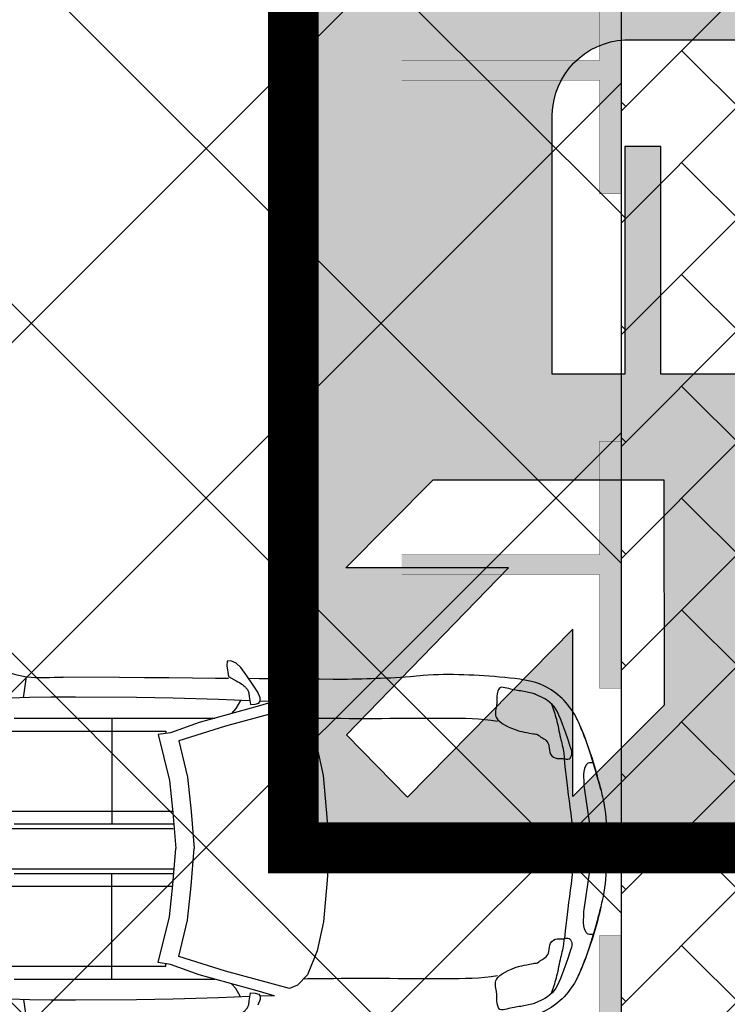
# Model space of a CAD drawing. Header units: millimetres. Extents: x 747415 to 1601423, y -236173 to 551995.
# Tile 378 of 549: x 1084468 to 1088044, y 223714 to 228694. Entities that reach past the tile are written whole.
import ezdxf

# ---------------------------------------------------------------- set-up
doc = ezdxf.new("R2010")
doc.units = ezdxf.units.MM
doc.header["$LTSCALE"] = 100
doc.header["$MEASUREMENT"] = 0
doc.linetypes.add('DASHED2', pattern=[9.524999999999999, 6.35, -3.175])
doc.layers.get('0').update_dxf_attribs({"linetype": 'CONTINUOUS', "lineweight": 0})
for name, color, linetype in [('T--A9041_VERHARDING_Parkeren', 9, 'CONTINUOUS'), ('T--L9041_VERHARDING_Wegen', 7, 'CONTINUOUS'), ('T--L9082_INRICHTING_SPECIFIEK_Auto', 8, 'CONTINUOUS')]:
    doc.layers.add(name, color=color, linetype=linetype)
for name, color, linetype, lineweight in [('T--A9041_VERHARDING_Wegen', 21, 'CONTINUOUS', 0), ('T--A9042_BEPLANTING', 90, 'CONTINUOUS', 0), ('T--L9067_BEHEERVOORZIENING_Belijning', 7, 'DASHED2', 0)]:
    doc.layers.add(name, color=color, linetype=linetype, lineweight=lineweight)
doc.layers.add('T--A9072_BELIJNING', color=7, linetype='CONTINUOUS', lineweight=0, true_color=0xffffff)
doc.layers.add('T--L9065_BEVEILIGING_Verzamelplaats', color=7, linetype='CONTINUOUS', true_color=0x00824a)

# ---------------------------------------------------------------- blocks, each defined once
blk = doc.blocks.new('auto110')
for p, q in [((1923.556507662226, 1980.352172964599), (1946.728754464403, 2002.661122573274)), ((1946.728754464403, 2002.661122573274), (1973.333919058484, 2013.8155973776)), ((1973.333919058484, 2013.8155973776), (1992.215001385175, 2012.099526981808)), ((1992.215001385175, 2012.099526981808), (1993.93146028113, 1988.074506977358)), ((1892.660195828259, 1937.450326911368), (1923.556507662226, 1980.352172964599)), ((1993.93146028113, 1988.074506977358), (1986.207378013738, 1934.876221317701)), ((1439.161745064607, 1919.573985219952), (1524.961805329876, 1920.7034918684)), ((1524.961805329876, 1920.7034918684), (1623.011394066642, 1921.71614337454)), ((1623.011394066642, 1921.71614337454), (1724.613450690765, 1922.552864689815)), ((1724.613450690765, 1922.552864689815), (1829.725289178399, 1923.289080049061)), ((1829.725289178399, 1923.289080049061), (1882.875769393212, 1923.640146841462)), ((1836.875178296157, 1855.936828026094), (1863.480342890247, 1896.264568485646)), ((1863.480342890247, 1896.264568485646), (1892.660195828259, 1937.450326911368)), ((1986.207378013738, 1934.876221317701), (1947.002864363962, 1912.217242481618)), ((1984.768875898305, 1924.329574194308), (2050.85878952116, 1924.789515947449)), ((2050.85878952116, 1924.789515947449), (2167.070690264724, 1925.718498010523)), ((2167.070690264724, 1925.718498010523), (2287.172850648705, 1926.876497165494)), ((2287.172850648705, 1926.876497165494), (2410.911817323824, 1928.304913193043)), ((2410.911817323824, 1928.304913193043), (2536.639845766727, 1929.88122194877)), ((2536.639845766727, 1929.88122194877), (2820.515163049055, 1931.441918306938)), ((2820.515163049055, 1931.441918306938), (2822.224772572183, 1931.461009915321)), ((3021.997576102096, 1826.874549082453), (3006.103989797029, 1933.360444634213)), ((421.3047143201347, 1838.795555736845), (440.798438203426, 1846.722349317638)), ((433.2306761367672, 1844.308182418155), (440.798438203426, 1846.722349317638)), ((1825.71817823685, 1826.7635796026), (1836.875178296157, 1855.936828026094)), ((340.2064879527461, 1782.100607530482), (349.7915941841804, 1793.441290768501)), ((349.7915941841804, 1793.441290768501), (360.7080118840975, 1803.735454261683)), ((360.7080118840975, 1803.735454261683), (373.2707842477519, 1813.267588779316)), ((373.2707842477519, 1813.267588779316), (387.5510502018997, 1822.200260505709)), ((387.5510502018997, 1822.200260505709), (403.5589726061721, 1830.665554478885)), ((403.5589726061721, 1830.665554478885), (421.3047143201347, 1838.795555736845)), ((1753.403186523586, 1807.859992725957), (1824.933962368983, 1810.340631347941)), ((1754.378710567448, 1807.893823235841), (1840.321298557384, 1783.151563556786)), ((1824.859948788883, 1810.460876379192), (1825.71817823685, 1826.7635796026)), ((1831.725784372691, 1799.30640157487), (1824.859948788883, 1810.460876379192)), ((1850.606866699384, 1794.158173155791), (1831.725784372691, 1799.30640157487)), ((1874.637342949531, 1793.300137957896), (1850.606866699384, 1794.158173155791)), ((1880.91905898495, 1834.135884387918), (1874.637342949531, 1793.300137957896)), ((1877.539295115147, 1812.164948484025), (2036.162936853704, 1817.665908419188)), ((1924.347153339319, 1813.788213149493), (1948.445213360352, 1771.849223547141)), ((2036.162936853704, 1817.665908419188), (2265.650452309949, 1824.253231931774)), ((2265.650452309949, 1824.253231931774), (2451.012309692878, 1828.084544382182)), ((2451.012309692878, 1828.084544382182), (2759.549630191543, 1829.622426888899)), ((2759.549630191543, 1829.622426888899), (2884.099901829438, 1829.329460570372)), ((2884.099901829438, 1829.329460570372), (2991.964245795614, 1827.66822654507)), ((2991.964245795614, 1827.66822654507), (3090.756692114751, 1825.057482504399)), ((315.6788454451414, 1738.649720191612), (323.5261328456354, 1755.01979415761)), ((323.5261328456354, 1755.01979415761), (331.5766739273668, 1769.398432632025)), ((331.5766739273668, 1769.398432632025), (340.2064879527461, 1782.100607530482)), ((1586.672562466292, 1701.735837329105), (1636.365622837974, 1753.783459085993)), ((1636.365622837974, 1753.783459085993), (1676.593357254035, 1770.344069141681)), ((1676.593357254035, 1770.344069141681), (2000.781490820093, 1682.809435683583)), ((1840.321298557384, 1783.151563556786), (2133.29129717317, 1701.37641856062)), ((1948.445213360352, 1771.849223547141), (1969.624181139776, 1747.059943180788)), ((209.2166800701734, 1688.740206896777), (215.4732604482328, 1701.791937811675)), ((290.1518726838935, 1674.861128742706), (299.1593996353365, 1698.727873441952)), ((299.1593996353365, 1698.727873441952), (307.6587924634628, 1719.973238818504)), ((307.6587924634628, 1719.973238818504), (315.6788454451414, 1738.649720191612)), ((1536.979484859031, 1581.079983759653), (1586.672562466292, 1701.735837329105)), ((3068.227996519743, 1723.321938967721), (2054.668641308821, 1723.321938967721)), ((2133.29129717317, 1701.37641856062), (2279.032718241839, 1649.337688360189)), ((2575.180787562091, 1723.321938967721), (2575.180787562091, 1188.841445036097)), ((183.6897073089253, 1624.951615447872), (192.6972342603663, 1648.818360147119)), ((192.6972342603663, 1648.818360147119), (201.1966270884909, 1670.063725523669)), ((201.1966270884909, 1670.063725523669), (209.2166800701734, 1688.740206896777)), ((270.7750192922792, 1619.263501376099), (280.6768623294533, 1648.373004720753)), ((280.6768623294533, 1648.373004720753), (290.1518726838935, 1674.861128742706)), ((2000.781490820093, 1682.809435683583), (2237.415156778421, 1609.469586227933)), ((2279.032718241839, 1649.337688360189), (2340.407174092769, 1640.374913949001)), ((3114.602427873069, 1658.397735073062), (2302.034271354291, 1658.397735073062)), ((2302.034271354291, 1658.397735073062), (2302.034271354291, 1645.978673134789)), ((164.312853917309, 1569.353988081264), (174.2146969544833, 1598.46349142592)), ((174.2146969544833, 1598.46349142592), (183.6897073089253, 1624.951615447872)), ((260.4869942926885, 1587.532618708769), (270.7750192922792, 1619.263501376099)), ((2237.415156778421, 1609.469586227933), (2192.454768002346, 1424.937101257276)), ((2340.407174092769, 1640.374913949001), (2283.994546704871, 1408.838608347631)), ((154.0248289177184, 1537.623105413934), (164.312853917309, 1569.353988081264)), ((259.73717815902, 1585.110298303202), (260.4869942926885, 1587.532618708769)), ((1506.217110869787, 1434.400302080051), (1536.979484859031, 1581.079983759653)), ((132.5036493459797, 1466.559678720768), (143.3912726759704, 1503.270843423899)), ((143.3912726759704, 1503.270843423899), (154.0248289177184, 1537.623105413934)), ((121.6566768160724, 1428.801994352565), (132.5036493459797, 1466.559678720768)), ((116.6310810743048, 1410.916191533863), (121.6566768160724, 1428.801994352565)), ((1487.286407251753, 1223.844006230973), (1506.217110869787, 1434.400302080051)), ((2192.454768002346, 1424.937101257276), (2173.524064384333, 1252.233625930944)), ((2283.994546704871, 1408.838608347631), (2266.185574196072, 1246.36860689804)), ((2173.524064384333, 1252.233625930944), (2159.18570818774, 1063.877801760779)), ((2266.185574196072, 1246.36860689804), (2252.03262839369, 1063.877801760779)), ((3114.602427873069, 1253.765648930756), (2266.996392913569, 1253.765648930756)), ((1477.400794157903, 1063.877801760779), (1487.286407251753, 1223.844006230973)), ((3234.826396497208, 1166.097512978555), (2264.801282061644, 1166.097512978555)), ((3068.227996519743, 1188.841445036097), (2265.19350602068, 1188.841445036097)), ((1477.400794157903, 1063.877801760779), (1487.286407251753, 903.9115972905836)), ((2173.524064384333, 875.5219775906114), (2159.18570818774, 1063.877801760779)), ((2266.185574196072, 881.3869966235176), (2252.03262839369, 1063.877801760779)), ((3234.826396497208, 961.6580905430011), (2264.801282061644, 961.6580905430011)), ((1487.286407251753, 903.9115972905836), (1506.217110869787, 693.3553014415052)), ((3068.227996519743, 938.9141584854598), (2265.19350602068, 938.9141584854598)), ((2575.180787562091, 404.4336645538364), (2575.180787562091, 938.9141584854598)), ((2192.454768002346, 702.8185022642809), (2173.524064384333, 875.5219775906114)), ((2283.994546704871, 718.9169951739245), (2266.185574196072, 881.3869966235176)), ((3114.602427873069, 873.9899545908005), (2266.996392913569, 873.9899545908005)), ((116.6310810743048, 716.8394119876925), (121.6566768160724, 698.9536091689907)), ((121.6566768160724, 698.9536091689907), (132.5036493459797, 661.1959248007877)), ((2237.415156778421, 518.2860172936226), (2192.454768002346, 702.8185022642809)), ((2340.407174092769, 487.380689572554), (2283.994546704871, 718.9169951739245)), ((132.5036493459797, 661.1959248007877), (143.3912726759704, 624.4847600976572)), ((1506.217110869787, 693.3553014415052), (1536.979484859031, 546.6756197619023)), ((143.3912726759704, 624.4847600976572), (154.0248289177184, 590.1324981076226)), ((154.0248289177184, 590.1324981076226), (164.312853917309, 558.4016154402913)), ((164.312853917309, 558.4016154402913), (174.2146969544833, 529.2921120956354)), ((174.2146969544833, 529.2921120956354), (183.6897073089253, 502.8039880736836)), ((183.6897073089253, 502.8039880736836), (192.6972342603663, 478.9372433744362)), ((259.73717815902, 542.6453052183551), (260.4869942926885, 540.2229848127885)), ((260.4869942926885, 540.2229848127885), (270.7750192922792, 508.4921021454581)), ((270.7750192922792, 508.4921021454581), (280.6768623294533, 479.3825988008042)), ((1536.979484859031, 546.6756197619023), (1586.672562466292, 426.0197661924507)), ((2000.781490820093, 444.9461678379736), (2237.415156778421, 518.2860172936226)), ((192.6972342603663, 478.9372433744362), (201.1966270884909, 457.6918779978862)), ((201.1966270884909, 457.6918779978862), (209.2166800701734, 439.0153966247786)), ((280.6768623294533, 479.3825988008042), (290.1518726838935, 452.8944747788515)), ((290.1518726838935, 452.8944747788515), (299.1593996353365, 429.027730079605)), ((2133.29129717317, 426.379184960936), (2279.032718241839, 478.4179151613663)), ((2279.032718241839, 478.4179151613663), (2340.407174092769, 487.380689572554)), ((2302.034271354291, 469.3578684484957), (2302.034271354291, 481.7769303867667)), ((3114.602427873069, 469.3578684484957), (2302.034271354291, 469.3578684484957)), ((209.2166800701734, 439.0153966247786), (215.4732604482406, 425.9636657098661)), ((299.1593996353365, 429.027730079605), (307.6587924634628, 407.7823647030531)), ((307.6587924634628, 407.7823647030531), (315.6788454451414, 389.1058833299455)), ((1586.672562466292, 426.0197661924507), (1636.365622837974, 373.9721444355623)), ((1676.593357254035, 357.4115343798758), (2000.781490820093, 444.9461678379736)), ((1840.321298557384, 344.6040399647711), (2133.29129717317, 426.379184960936)), ((3068.227996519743, 404.4336645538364), (2054.668641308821, 404.4336645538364)), ((315.6788454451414, 389.1058833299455), (323.5261328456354, 372.7358093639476)), ((323.5261328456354, 372.7358093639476), (331.5766739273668, 358.357170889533)), ((331.5766739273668, 358.357170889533), (340.2064879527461, 345.6549959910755)), ((1636.365622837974, 373.9721444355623), (1676.593357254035, 357.4115343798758)), ((1924.347153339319, 313.9673903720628), (1948.445213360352, 355.9063799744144)), ((1948.445213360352, 355.9063799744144), (1969.624181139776, 380.6956603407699)), ((340.2064879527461, 345.6549959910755), (349.7915941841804, 334.3143127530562)), ((349.7915941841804, 334.3143127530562), (360.7080118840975, 324.020149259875)), ((360.7080118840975, 324.020149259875), (373.2707842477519, 314.4880147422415)), ((373.2707842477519, 314.4880147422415), (387.5510502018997, 305.5553430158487)), ((387.5510502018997, 305.5553430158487), (403.5589726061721, 297.0900490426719)), ((1753.403186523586, 319.8956107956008), (1824.933962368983, 317.4149721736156)), ((1754.378710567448, 319.8617802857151), (1840.321298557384, 344.6040399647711)), ((1831.725784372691, 328.4492019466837), (1824.859948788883, 317.2947271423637)), ((1824.859948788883, 317.2947271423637), (1825.71817823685, 300.9920239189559)), ((1825.71817823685, 300.9920239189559), (1836.875178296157, 271.8187754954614)), ((1850.606866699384, 333.5974303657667), (1831.725784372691, 328.4492019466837)), ((1874.637342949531, 334.4554655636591), (1850.606866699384, 333.5974303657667)), ((1880.91905898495, 293.6197191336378), (1874.637342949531, 334.4554655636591)), ((1877.539295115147, 315.5906550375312), (2036.162936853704, 310.0896951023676)), ((2036.162936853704, 310.0896951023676), (2265.650452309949, 303.5023715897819)), ((2265.650452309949, 303.5023715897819), (2451.012309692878, 299.6710591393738)), ((2451.012309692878, 299.6710591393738), (2759.549630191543, 298.1331766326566)), ((2884.099901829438, 298.4261429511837), (2991.964245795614, 300.0873769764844)), ((2991.964245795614, 300.0873769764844), (3090.756692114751, 302.6981210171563)), ((3021.997576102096, 300.8810544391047), (3006.103989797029, 194.395158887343)), ((403.5589726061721, 297.0900490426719), (421.3047143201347, 288.9600477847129)), ((421.3047143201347, 288.9600477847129), (440.798438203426, 281.0332542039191)), ((433.2306761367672, 283.447421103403), (440.798438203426, 281.0332542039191)), ((2759.549630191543, 298.1331766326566), (2884.099901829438, 298.4261429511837))]:
    blk.add_line(p, q)
at = {"extrusion": (0, 0, -1)}
blk.add_ellipse((351.2910230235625, 1063.877801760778), major_axis=(102.3469125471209, -3.636092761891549e-13), ratio=0.3012048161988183, start_param=2.063317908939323, end_param=4.219867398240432, dxfattribs=at)
blk.add_ellipse((-269.2056611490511, 1063.877801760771), major_axis=(-599.9869470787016, 1.065790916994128e-12), ratio=0.1502512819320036, start_param=2.835519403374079, end_param=3.447665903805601)
for points, start_tangent, end_tangent in [([(4534.553739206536, 1921.70069541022), (4411.174817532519, 1958.641706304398), (4202.034941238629, 1994.127364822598), (3708.154265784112, 2005.955911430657), (3546.366816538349, 2009.89876030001), (3431.931794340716, 2005.955911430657), (3333.280924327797, 2002.013062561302), (3258.306253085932, 1990.184515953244), (3199.115719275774, 1982.298808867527), (3006.103989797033, 1933.360444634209), (2820.515163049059, 1931.441918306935)], (-0.9236711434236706, 0.3831861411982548), (-0.9999229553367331, -0.01241303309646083)), ([(1947.002864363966, 1912.217242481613), (1915.144353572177, 1893.839408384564), (1900.033727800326, 1879.999186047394), (1889.959984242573, 1868.675370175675), (1884.923112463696, 1857.351554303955), (1880.919058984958, 1834.135884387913)], (-0.8599851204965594, -0.5103191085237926), (-0.1520404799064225, -0.9883742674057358)), ([(1947.002864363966, 215.538361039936), (1915.144353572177, 233.916195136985), (1900.033727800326, 247.7564174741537), (1889.959984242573, 259.0802333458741), (1884.923112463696, 270.4040492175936), (1880.919058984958, 293.6197191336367)], (-0.8599851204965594, 0.5103191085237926), (-0.1520404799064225, 0.9883742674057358))]:
    blk.add_spline(points, degree=3, dxfattribs=dict(start_tangent=start_tangent, end_tangent=end_tangent))
for points in [[(103.0507548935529, 1360.514830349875), (155.1862435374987, 1545.735815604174), (198.6324899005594, 1661.498917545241), (230.4930332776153, 1732.40383547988), (391.2441203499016, 1887.236982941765), (589.6485673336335, 1929.201119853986), (1001.227194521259, 1939.330384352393), (1067.844741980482, 1933.542245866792), (1456.993181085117, 1919.071855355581)], [(103.0507548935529, 767.2407731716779), (155.1862435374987, 582.0197879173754), (198.6324899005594, 466.2566859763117), (230.4930332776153, 395.3517680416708), (391.2441203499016, 240.5186205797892), (589.6485673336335, 198.5544836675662), (1001.227194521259, 188.4252191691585), (1067.844741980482, 194.2133576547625), (1456.993181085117, 208.683748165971)]]:
    blk.add_spline(points, degree=3)
for points, knots in [([(437.1918436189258, 1845.708922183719), (457.9841290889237, 1851.635991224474), (502.936017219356, 1861.369393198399), (555.9098735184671, 1868.040602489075), (637.301059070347, 1893.671230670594), (621.5117315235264, 1797.883862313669), (652.5584888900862, 1715.189590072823), (565.4004852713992, 1675.046718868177), (519.5399977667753, 1659.344615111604)], [0, 0, 0, 0, 69.93263791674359, 145.3469409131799, 185.0212500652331, 303.7625818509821, 371.0804160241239, 469.4584698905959, 469.4584698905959, 469.4584698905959, 469.4584698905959]), ([(352.7189358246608, 1794.880726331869), (343.9198656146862, 1769.370081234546), (324.672869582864, 1713.568357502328), (310.5585010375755, 1629.389317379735), (292.0905526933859, 1563.739120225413), (288.8189492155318, 1527.984149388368), (288.0821609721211, 1518.377207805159)], [0, 0, 0, 0, 76.64636819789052, 167.6554805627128, 242.4183477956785, 269.7991691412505, 269.7991691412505, 269.7991691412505, 269.7991691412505]), ([(625.2373049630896, 1706.643594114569), (712.3621652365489, 1721.952940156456), (980.9073018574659, 1723.103269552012), (1365.556841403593, 1719.371627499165), (1579.2664236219, 1722.940832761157), (1602.961794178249, 1723.376754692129)], [680.9294977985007, 680.9294977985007, 680.9294977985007, 680.9294977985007, 956.238409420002, 1569.829290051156, 1646.405454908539, 1646.405454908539, 1646.405454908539, 1646.405454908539]), ([(519.5399977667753, 1659.344615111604), (513.7670175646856, 1658.357039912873), (468.4552452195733, 1648.208455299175), (429.2781198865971, 1641.353968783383), (428.6911749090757, 1646.18796957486), (400.9797131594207, 1623.444787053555), (377.5437157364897, 1612.534273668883), (362.0830723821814, 1580.534374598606), (366.2019891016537, 1539.609225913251), (332.816346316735, 1518.749177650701), (307.6010746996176, 1520.608294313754), (289.7847164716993, 1519.426814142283), (271.9852052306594, 1514.403836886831), (257.7157016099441, 1521.472720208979), (250.6697225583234, 1535.888614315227), (249.1043205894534, 1559.764627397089), (257.5508106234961, 1577.609621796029), (260.8906955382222, 1588.732195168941)], [654.593003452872, 654.593003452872, 654.593003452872, 654.593003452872, 695.781961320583, 748.3211453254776, 814.4712202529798, 835.2872438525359, 863.0419431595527, 895.7450341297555, 942.8985251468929, 986.1457818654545, 999.6202210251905, 1024.717993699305, 1044.063055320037, 1056.973715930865, 1072.48347952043, 1093.651885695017, 1132.423682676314, 1132.423682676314, 1132.423682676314, 1132.423682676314]), ([(139.585635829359, 1496.306208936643), (139.9263818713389, 1496.33350932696), (150.1040418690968, 1497.209047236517), (166.2191616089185, 1501.622959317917), (191.5631951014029, 1472.161030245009), (190.6449148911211, 1421.484668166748), (189.6873970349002, 1389.791455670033), (188.5820868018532, 1370.157688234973)], [86.34991725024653, 86.34991725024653, 86.34991725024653, 86.34991725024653, 87.25895031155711, 113.5263367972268, 130.6645139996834, 190.0789471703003, 246.3650928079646, 246.3650928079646, 246.3650928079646, 246.3650928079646]), ([(188.7584583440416, 1371.313115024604), (179.4445966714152, 1310.297119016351), (163.9346005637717, 1208.689655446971), (148.1098586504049, 1105.047764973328), (147.4604511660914, 1063.877801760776)], [0, 0, 0, 0, 205.6567881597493, 342.4719086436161, 342.4719086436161, 342.4719086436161, 342.4719086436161]), ([(95.57030011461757, 1326.572646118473), (79.377884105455, 1270.653742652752), (79.42777014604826, 1181.123945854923), (66.98162911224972, 1093.615377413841), (63.92275942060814, 1063.877801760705)], [0, 0, 0, 0, 169.4722216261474, 256.5723715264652, 256.5723715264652, 256.5723715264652, 256.5723715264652]), ([(95.57030011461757, 801.1829574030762), (79.377884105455, 857.1018608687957), (79.42777014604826, 946.6316576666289), (66.98162911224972, 1034.140226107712), (63.92275942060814, 1063.877801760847)], [0, 0, 0, 0, 169.4722216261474, 256.5723715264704, 256.5723715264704, 256.5723715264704, 256.5723715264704]), ([(188.7584583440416, 756.4424884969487), (179.4445966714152, 817.4584845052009), (163.9346005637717, 919.0659480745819), (148.1098586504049, 1022.707838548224), (147.4604511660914, 1063.877801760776)], [0, 0, 0, 0, 205.6567881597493, 342.4719086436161, 342.4719086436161, 342.4719086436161, 342.4719086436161]), ([(139.585635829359, 631.4493945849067), (139.9263818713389, 631.4220941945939), (150.1040418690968, 630.5465562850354), (166.2191616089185, 626.132644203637), (191.5631951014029, 655.5945732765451), (190.6449148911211, 706.2709353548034), (189.6873970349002, 737.9641478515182), (188.5820868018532, 757.5979152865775)], [86.34991725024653, 86.34991725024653, 86.34991725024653, 86.34991725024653, 87.25895031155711, 113.5263367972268, 130.6645139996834, 190.0789471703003, 246.3650928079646, 246.3650928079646, 246.3650928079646, 246.3650928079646]), ([(519.5399977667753, 468.4109884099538), (513.7670175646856, 469.3985636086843), (468.4552452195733, 479.5471482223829), (429.2781198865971, 486.4016347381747), (428.6911749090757, 481.5676339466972), (400.9797131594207, 504.3108164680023), (377.5437157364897, 515.2213298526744), (362.0830723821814, 547.2212289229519), (366.2019891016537, 588.1463776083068), (332.816346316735, 609.0064258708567), (307.6010746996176, 607.147309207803), (289.7847164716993, 608.3287893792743), (271.9852052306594, 613.3517666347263), (257.7157016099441, 606.2828833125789), (250.6697225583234, 591.8669892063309), (249.1043205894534, 567.9909761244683), (257.5508106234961, 550.1459817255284), (260.8906955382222, 539.023408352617)], [654.593003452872, 654.593003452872, 654.593003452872, 654.593003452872, 695.781961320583, 748.3211453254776, 814.4712202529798, 835.2872438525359, 863.0419431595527, 895.7450341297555, 942.8985251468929, 986.1457818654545, 999.6202210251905, 1024.717993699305, 1044.063055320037, 1056.973715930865, 1072.48347952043, 1093.651885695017, 1132.423682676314, 1132.423682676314, 1132.423682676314, 1132.423682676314]), ([(352.7189358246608, 332.8748771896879), (343.9198656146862, 358.3855222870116), (324.672869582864, 414.1872460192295), (310.5585010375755, 498.3662861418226), (292.0905526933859, 564.016483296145), (288.8189492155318, 599.7714541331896), (288.0821609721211, 609.3783957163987)], [0, 0, 0, 0, 76.64636819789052, 167.6554805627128, 242.4183477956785, 269.7991691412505, 269.7991691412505, 269.7991691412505, 269.7991691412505]), ([(437.1918436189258, 282.0466813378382), (457.9841290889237, 276.1196122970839), (502.936017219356, 266.3862103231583), (555.9098735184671, 259.7150010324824), (637.301059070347, 234.0843728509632), (621.5117315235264, 329.871741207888), (652.5584888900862, 412.5660134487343), (565.4004852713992, 452.7088846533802), (519.5399977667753, 468.4109884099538)], [0, 0, 0, 0, 69.93263791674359, 145.3469409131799, 185.0212500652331, 303.7625818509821, 371.0804160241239, 469.4584698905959, 469.4584698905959, 469.4584698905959, 469.4584698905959]), ([(625.2373049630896, 421.1120094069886), (712.3621652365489, 405.8026633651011), (980.9073018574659, 404.652333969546), (1365.556841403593, 408.3839760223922), (1579.2664236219, 404.8147707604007), (1602.961794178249, 404.3788488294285)], [680.9294977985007, 680.9294977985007, 680.9294977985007, 680.9294977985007, 956.238409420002, 1569.829290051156, 1646.405454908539, 1646.405454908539, 1646.405454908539, 1646.405454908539])]:
    blk.add_open_spline(points, degree=3, knots=knots)
for points in [[(231.3651111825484, 1063.877801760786), (249.4442617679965, 1197.385152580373), (277.3551186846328, 1422.203787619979), (287.9244105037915, 1518.801046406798)], [(116.6310810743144, 1410.916191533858), (108.4296416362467, 1383.126008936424), (101.4358773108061, 1354.981174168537), (95.57030011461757, 1326.572646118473)], [(231.3651111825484, 1063.877801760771), (249.4442617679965, 930.3704509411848), (277.3551186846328, 705.5518159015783), (287.9244105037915, 608.9545571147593)], [(116.6310810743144, 716.8394119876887), (108.4296416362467, 744.6295945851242), (101.4358773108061, 772.7744293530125), (95.57030011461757, 801.1829574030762)]]:
    blk.add_open_spline(points, degree=3)
blk = doc.blocks.new('Verzamelplaats')
at = {"layer": 'T--L9065_BEVEILIGING_Verzamelplaats', "linetype": 'Continuous'}
h = blk.add_hatch(color=116, dxfattribs=at)
h.paths.add_polyline_path([(697.4303348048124, -27.49769019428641), (-699.6606771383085, -27.49769019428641), (-699.6606771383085, -1424.18160719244), (697.4303348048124, -1424.18160719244)])
h.paths.add_polyline_path([(350.0230033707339, -143.63903417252), (438.9487460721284, -55.4633976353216), (438.9487460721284, -219.8635136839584), (607.9010733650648, -56.13266242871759), (670.8096719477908, -117.8165675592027), (501.0672837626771, -284.7662637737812), (670.2719916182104, -284.7662637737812), (577.9884901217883, -377.0451308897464), (350.0230033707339, -377.0451308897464)], flags=16)
h.paths.add_polyline_path([(-352.2060354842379, -376.1738040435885), (-580.171522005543, -376.1635692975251), (-672.4508804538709, -283.8805591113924), (-503.246172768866, -283.8881557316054), (-672.9810654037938, -116.9308389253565), (-610.0696975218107, -55.24975820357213), (-441.1247212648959, -218.9881945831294), (-441.1173403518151, -54.58807870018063), (-352.1955564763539, -142.7677075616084)], flags=16)
h.paths.add_polyline_path([(-349.8073419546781, -1077.079457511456), (-349.7409059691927, -1305.044934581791), (-441.9928749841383, -1397.355324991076), (-442.0421863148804, -1228.15062432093), (-608.9424074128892, -1397.941659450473), (-670.6446433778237, -1335.051040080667), (-506.9630368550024, -1166.051003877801), (-671.3631459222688, -1166.098915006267), (-583.2134287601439, -1077.147479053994)], flags=16)
h.paths.add_polyline_path([(348.463924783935, -1077.079457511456), (581.8700115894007, -1077.147479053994), (670.0197287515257, -1166.098915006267), (505.6196196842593, -1166.051003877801), (669.3012262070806, -1335.051040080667), (607.5989902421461, -1397.941659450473), (440.6987691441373, -1228.15062432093), (440.6494578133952, -1397.355324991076), (348.3974887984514, -1305.044934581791)], flags=16)
edge = h.paths.add_edge_path(flags=16)
edge.add_arc((381.8617621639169, -702.3528160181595), 70.41413548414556, -4.2451199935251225, 90.65386379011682, ccw=False)
edge.add_line((452.0827160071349, -707.5651204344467), (452.0827160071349, -970.2530168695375))
edge.add_line((452.0827160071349, -970.2530168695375), (382.6653161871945, -970.2530168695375))
edge.add_line((382.6653161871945, -970.2530168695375), (382.6653161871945, -739.9120143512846))
edge.add_line((382.6653161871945, -739.9120143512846), (348.4972216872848, -739.9120143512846))
edge.add_line((348.4972216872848, -739.9120143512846), (348.4972216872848, -970.2530168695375))
edge.add_line((348.4972216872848, -970.2530168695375), (226.9203435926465, -970.2530168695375))
edge.add_line((226.9203435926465, -970.2530168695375), (226.9203435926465, -839.2678948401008))
edge.add_arc((116.6993897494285, -832.7392924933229), 110.4141354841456, 356.610219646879, 449.4778394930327)
edge.add_line((117.7056262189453, -722.3297421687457), (86.46114955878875, -722.3297421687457))
edge.add_arc((-2.333181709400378, -607.7821358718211), 144.9330444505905, 307.7819138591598, 350.2792846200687)
edge.add_arc((148.455686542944, -709.1784755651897), 77.33335983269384, 92.88698947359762, 95.89062227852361, ccw=False)
edge.add_line((144.5607027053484, -631.9432656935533), (381.0582081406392, -631.9432656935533))
edge = h.paths.add_edge_path(flags=16)
edge.add_line((186.9203435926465, -837.9515969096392), (186.9203435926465, -1100.63949334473))
edge.add_line((186.9203435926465, -1100.639493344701), (117.5029437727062, -1100.639493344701))
edge.add_line((117.5029437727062, -1100.63949334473), (117.5029437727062, -870.2984908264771))
edge.add_line((117.5029437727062, -870.2984908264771), (83.33484927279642, -870.2984908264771))
edge.add_line((83.33484927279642, -870.298490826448), (83.33484927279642, -1100.639493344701))
edge.add_line((83.33484927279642, -1100.63949334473), (-84.25282795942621, -1100.63949334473))
edge.add_line((-84.25282795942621, -1100.63949334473), (-84.25282795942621, -870.2984908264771))
edge.add_line((-84.25282795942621, -870.2984908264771), (-120.60166970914, -870.2984908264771))
edge.add_line((-120.60166970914, -870.2984908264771), (-120.60166970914, -1100.63949334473))
edge.add_line((-120.60166970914, -1100.63949334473), (-194.0232146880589, -1100.63949334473))
edge.add_line((-194.0232146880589, -1100.639493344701), (-194.0232146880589, -837.9515969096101))
edge.add_arc((-116.7066858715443, -839.5649520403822), 77.33335983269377, 92.88698947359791, 178.8045890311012, ccw=False)
edge.add_line((-120.60166970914, -762.3297421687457), (115.8958357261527, -762.3297421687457))
edge.add_arc((116.6993897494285, -832.7392924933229), 70.41413548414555, -4.2451199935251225, 90.6538637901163, ccw=False)
edge = h.paths.add_edge_path(flags=16)
edge.add_arc((-2.333181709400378, -607.7821358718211), 144.9330444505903, 189.7497296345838, 232.2180861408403)
edge.add_line((-91.1275129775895, -722.3297421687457), (-121.5049038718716, -722.3297421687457))
edge.add_arc((-116.7066858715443, -839.5649520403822), 117.3333598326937, 92.34370108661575, 179.0295185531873)
edge.add_line((-234.0232146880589, -837.5776432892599), (-234.0232146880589, -970.3128588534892))
edge.add_line((-234.0232146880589, -970.3128588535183), (-352.9062285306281, -970.3128588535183))
edge.add_line((-352.9062285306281, -970.3128588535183), (-352.9062285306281, -739.9718563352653))
edge.add_line((-352.9062285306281, -739.9718563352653), (-389.2550702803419, -739.9718563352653))
edge.add_line((-389.2550702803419, -739.9718563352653), (-389.2550702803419, -970.3128588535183))
edge.add_line((-389.2550702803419, -970.3128588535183), (-462.6766152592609, -970.3128588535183))
edge.add_line((-462.6766152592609, -970.3128588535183), (-462.6766152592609, -707.6249624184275))
edge.add_arc((-385.3600864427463, -709.2383175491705), 77.33335983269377, 92.88698947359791, 178.8045890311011, ccw=False)
edge.add_line((-389.2550702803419, -632.003107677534), (-152.757564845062, -632.003107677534))
edge.add_arc((-151.9540108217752, -702.4126580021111), 70.41413548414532, 84.47369568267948, 90.653863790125, ccw=False)
edge = h.paths.add_edge_path(flags=16)
edge.add_arc((-263.6348489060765, -490.8918527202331), 93.775838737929, -180, 0, ccw=False)
edge.add_arc((-263.6348489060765, -490.8918527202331), 93.775838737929, 0, 180, ccw=False)
edge = h.paths.add_edge_path(flags=16)
edge.add_arc((-2.333181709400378, -607.7821358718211), 93.775838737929, -180, 0, ccw=False)
edge.add_arc((-2.333181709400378, -607.7821358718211), 93.775838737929, 0, 180, ccw=False)
edge = h.paths.add_edge_path(flags=16)
edge.add_arc((-1.883285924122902, -372.5116586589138), 93.775838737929, -180, 0, ccw=False)
edge.add_arc((-1.883285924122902, -372.5116586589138), 93.775838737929, 0, 180, ccw=False)
edge = h.paths.add_edge_path(flags=16)
edge.add_arc((255.8850533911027, -489.4895836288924), 93.775838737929, -180, 0, ccw=False)
edge.add_arc((255.8850533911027, -489.4895836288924), 93.775838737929, 0, 180, ccw=False)
at = {"layer": 'T--L9065_BEVEILIGING_Verzamelplaats', "color": 7, "linetype": 'Continuous', "true_color": 0xffffff, "const_width": 50}
blk.add_lwpolyline([(-725, 0), (725, 0), (725, -1450), (-725, -1450)], close=True, dxfattribs=at)
at = {"layer": 'T--L9065_BEVEILIGING_Verzamelplaats', "color": 116, "linetype": 'Continuous', "true_color": 0x008837}
for points in [[(697.4303348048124, -27.49769019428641), (-699.6606771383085, -27.49769019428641), (-699.6606771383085, -1424.18160719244), (697.4303348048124, -1424.18160719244)], [(-699.6606771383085, -27.49769019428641), (697.4303348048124, -27.49769019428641), (697.4303348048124, -1424.18160719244), (-699.6606771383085, -1424.18160719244)], [(-349.8073419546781, -1077.079457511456), (-349.7409059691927, -1305.044934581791), (-441.9928749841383, -1397.355324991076), (-442.0421863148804, -1228.15062432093), (-608.9424074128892, -1397.941659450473), (-670.6446433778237, -1335.051040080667), (-506.9630368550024, -1166.051003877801), (-671.3631459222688, -1166.098915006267), (-583.2134287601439, -1077.147479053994)]]:
    blk.add_lwpolyline(points, close=True, dxfattribs=at)
blk.add_lwpolyline([(-145.1729376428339, -632.3258010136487, 0.1874536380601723), (-91.1275129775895, -722.3297421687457), (-121.5049038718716, -722.3297421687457, 0.3973713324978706), (-234.0232146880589, -837.5776432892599), (-234.0232146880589, -970.3128588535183), (-352.9062285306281, -970.3128588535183), (-352.9062285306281, -739.9718563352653), (-389.2550702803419, -739.9718563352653), (-389.2550702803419, -970.3128588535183), (-462.6766152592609, -970.3128588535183), (-462.6766152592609, -707.6249624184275, -0.3934952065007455), (-389.2550702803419, -632.003107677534), (-152.757564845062, -632.003107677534, -0.02697260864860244)], format="xyb", close=True, dxfattribs=at)
blk = doc.blocks.new('9041_parkeerplaats_2500x5000_hoeklijn')
at = {"layer": 'T--A9072_BELIJNING', "linetype": 'Continuous'}
h = blk.add_hatch(color=256, dxfattribs=at)
h.paths.add_polyline_path([(-1199.999999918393, -1390.000000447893), (-1249.999999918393, -1390.000000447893), (-1249.999999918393, -2500.000000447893), (-624.9999999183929, -2500.000000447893), (-624.9999999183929, -2390.000000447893), (-1199.999999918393, -2390.000000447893)])
h.paths.add_polyline_path([(1250.000000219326, -1390.000000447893), (1200.000000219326, -1390.000000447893), (1200.000000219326, -2390.000000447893), (625.0000002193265, -2390.000000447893), (625.0000002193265, -2500.000000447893), (1250.000000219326, -2500.000000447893)])
at = {"layer": 'T--L9067_BEHEERVOORZIENING_Belijning', "const_width": 1}
for points in [[(-1199.999999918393, -1390.000000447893), (-1249.999999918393, -1390.000000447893), (-1249.999999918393, -2500.000000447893), (-624.9999999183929, -2500.000000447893), (-624.9999999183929, -2390.000000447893), (-1199.999999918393, -2390.000000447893)], [(1250.000000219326, -1390.000000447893), (1200.000000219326, -1390.000000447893), (1200.000000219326, -2390.000000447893), (625.0000002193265, -2390.000000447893), (625.0000002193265, -2500.000000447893), (1250.000000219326, -2500.000000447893)]]:
    blk.add_lwpolyline(points, close=True, dxfattribs=at)
blk = doc.blocks.new('*U283')
at = {"layer": 'T--L9067_BEHEERVOORZIENING_Belijning'}
blk.add_blockref('9041_parkeerplaats_2500x5000_hoeklijn', (-1.505250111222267e-07, 1945.000000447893, -0.5), dxfattribs=at)
blk = doc.blocks.new('*U284')
at = {"layer": 'T--L9067_BEHEERVOORZIENING_Belijning', "color": 0, "linetype": 'ByBlock', "lineweight": -2, "transparency": 16777216}
for p in [(30000, 0), (32500, 0), (35000, 0)]:
    blk.add_blockref('*U283', p, dxfattribs=at)

msp = doc.modelspace()

# ---------------------------------------------------------------- hatches: boundary and pattern name
at = {"layer": 'T--A9041_VERHARDING_Parkeren', "linetype": 'Continuous'}
h = msp.add_hatch(dxfattribs=at)
h.set_pattern_fill('ANSI37', color=256, scale=10000, style=0)
h.set_pattern_definition([(45, (0, 0), (-883.8834764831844, 883.8834764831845), []), (135, (0, 0), (-883.8834764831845, -883.8834764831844), [])])
h.paths.add_polyline_path([(1087508.673443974, 232853.8644772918), (1086305.001621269, 232624.6961489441), (1083415.522031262, 232032.8034799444), (1080614.937304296, 231336.6854215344), (1077743.016905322, 230532.5680784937), (1077408.673443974, 230436.2623699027), (1077408.673443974, 193325.1057917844), (1087508.673443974, 193325.1057917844)])
at = {"layer": 'T--A9041_VERHARDING_Wegen', "linetype": 'Continuous'}
h = msp.add_hatch(dxfattribs=at)
h.set_pattern_fill('AR-HBONE', color=256, scale=100, style=0)
h.set_pattern_definition([(45, (0, 0), (4.440892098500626e-14, 565.6854249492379), [1200, -400]), (135, (282.8427125, 282.8427125), (4.440892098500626e-14, 565.6854249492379), [1200, -400])])
h.paths.add_polyline_path([(1087508.673443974, 193125.1057917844), (1092408.673443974, 193125.1057917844), (1092408.673443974, 233730.8195190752), (1087508.673443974, 232853.8644772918)])
at = {"layer": 'T--A9042_BEPLANTING'}
h = msp.add_hatch(dxfattribs=at)
h.set_pattern_fill('GRASS', color=256, scale=1500, style=0)
h.set_pattern_definition([(90, (0, 0), (-1060.6601715, 1060.6601715), [281.25, -1840.0703445]), (45, (0, 0), (-1060.660171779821, 1060.660171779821), [281.25, -1218.75]), (135, (0, 0), (-1060.660171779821, -1060.660171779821), [281.25, -1218.75])])
edge = h.paths.add_edge_path()
edge.add_line((1194589.183356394, 247525.192587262), (1194593.639969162, 247264.8808100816))
edge.add_line((1194593.639969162, 247264.8808100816), (1189597.041730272, 247120.8431923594))
edge.add_line((1189597.041730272, 247120.8431923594), (1179615.176007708, 246734.4244738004))
edge.add_line((1179615.176007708, 246734.4244738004), (1169673.169393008, 246260.9255668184))
edge.add_line((1169673.169393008, 246260.9255668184), (1159743.156334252, 245284.4291924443))
edge.add_line((1159743.156334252, 245284.4291924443), (1149794.30236185, 244232.03728765))
edge.add_line((1149794.30236185, 244232.03728765), (1139904.319447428, 243419.6205866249))
edge.add_line((1139904.319447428, 243419.6205866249), (1138613.746601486, 243325.0213716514))
edge.add_line((1138613.746601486, 243325.0213716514), (1135690.007365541, 243117.1966120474))
edge.add_line((1135690.007365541, 243117.1966120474), (1132771.926390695, 242932.5034314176))
edge.add_line((1132771.926390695, 242932.5034314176), (1129859.397656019, 242758.5988470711))
edge.add_line((1129859.397656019, 242758.5988470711), (1126616.556349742, 242566.5753201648))
edge.add_line((1126616.556349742, 242566.5753201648), (1123385.963933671, 242364.6948826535))
edge.add_line((1123385.963933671, 242364.6948826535), (1120184.728324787, 242139.8331525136))
edge.add_line((1120184.728324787, 242139.8331525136), (1117014.113231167, 241880.0113158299))
edge.add_line((1117014.113231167, 241880.0113158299), (1113876.289209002, 241570.2278570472))
edge.add_line((1113876.289209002, 241570.2278570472), (1110773.76022133, 241198.3186825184))
edge.add_line((1110773.76022133, 241198.3186825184), (1107692.213832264, 240764.7203510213))
edge.add_line((1107692.213832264, 240764.7203510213), (1104624.361163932, 240306.9246438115))
edge.add_line((1104624.361163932, 240306.9246438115), (1101572.464524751, 239835.8275239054))
edge.add_line((1101572.464524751, 239835.8275239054), (1100403.086110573, 239650.923588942))
edge.add_line((1100403.086110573, 239650.923588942), (1097780.987009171, 239217.9897417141))
edge.add_line((1097780.987009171, 239217.9897417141), (1095157.329452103, 238732.8300155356))
edge.add_line((1095157.329452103, 238732.8300155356), (1092526.921808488, 238274.0522847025))
edge.add_line((1092526.921808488, 238274.0522847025), (1089457.602094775, 237766.05085837))
edge.add_line((1089457.602094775, 237766.05085837), (1086388.729915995, 237224.8457167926))
edge.add_line((1086388.729915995, 237224.8457167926), (1083401.545382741, 236651.6678591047))
edge.add_line((1083401.545382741, 236651.6678591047), (1080469.384639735, 236024.4590125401))
edge.add_line((1080469.384639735, 236024.4590125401), (1077519.444416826, 235269.8228896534))
edge.add_line((1077519.444416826, 235269.8228896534), (1074567.866792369, 234454.4976983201))
edge.add_line((1074567.866792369, 234454.4976983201), (1071611.50523844, 233602.3195103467))
edge.add_line((1071611.50523844, 233602.3195103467), (1068661.405925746, 232725.2908456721))
edge.add_line((1068661.405925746, 232725.2908456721), (1065719.423833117, 231822.3812893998))
edge.add_line((1065719.423833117, 231822.3812893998), (1062684.54004048, 230856.1087285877))
edge.add_line((1062684.54004048, 230856.1087285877), (1059866.19601153, 229920.8363846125))
edge.add_line((1059866.19601153, 229920.8363846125), (1056845.380909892, 228880.0349692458))
edge.add_line((1056845.380909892, 228880.0349692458), (1054034.149773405, 227860.4514944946))
edge.add_line((1054034.149773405, 227860.4514944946), (1051908.682056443, 227043.858742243))
edge.add_line((1051908.682056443, 227043.858742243), (1051192.353836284, 226766.2784363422))
edge.add_line((1051192.353836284, 226766.2784363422), (1050671.689749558, 226564.5188345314))
edge.add_line((1050671.689749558, 226564.5188345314), (1049927.630866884, 226262.6203580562))
edge.add_line((1049927.630866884, 226262.6203580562), (1049070.319516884, 225903.5402754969))
edge.add_line((1049070.319516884, 225903.5402754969), (1048360.834247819, 225606.3763233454))
edge.add_line((1048360.834247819, 225606.3763233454), (1045574.184821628, 224396.8677191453))
edge.add_line((1045574.184821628, 224396.8677191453), (1042746.022929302, 223102.0623231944))
edge.add_line((1042746.022929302, 223102.0623231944), (1039916.203501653, 221736.5614729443))
edge.add_line((1039916.203501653, 221736.5614729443), (1037264.037965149, 220364.5489902))
edge.add_line((1037264.037965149, 220364.5489902), (1036639.03621457, 220037.9065253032))
edge.add_line((1036639.03621457, 220037.9065253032), (1035761.730695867, 219567.0841902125))
edge.add_line((1035761.730695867, 219567.0841902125), (1034455.172790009, 218860.0200611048))
edge.add_line((1034455.172790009, 218860.0200611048), (1031834.518699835, 217415.2066519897))
edge.add_line((1031834.518699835, 217415.2066519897), (1029063.531879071, 215837.5202211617))
edge.add_line((1029063.531879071, 215837.5202211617), (1026493.512890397, 214322.9161664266))
edge.add_line((1026493.512890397, 214322.9161664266), (1023661.373834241, 212596.8096402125))
edge.add_line((1023661.373834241, 212596.8096402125), (1021148.700874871, 211011.9131839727))
edge.add_line((1021148.700874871, 211011.9131839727), (1018664.489287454, 209394.7233028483))
edge.add_line((1018664.489287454, 209394.7233028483), (1016111.629667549, 207674.0512409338))
edge.add_line((1016111.629667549, 207674.0512409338), (1013541.964280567, 205866.6755217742))
edge.add_line((1013541.964280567, 205866.6755217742), (1011054.819466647, 204060.9387537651))
edge.add_line((1011054.819466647, 204060.9387537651), (1008551.610144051, 202180.9328117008))
edge.add_line((1008551.610144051, 202180.9328117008), (1006071.976743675, 200261.2710021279))
edge.add_line((1006071.976743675, 200261.2710021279), (1003623.025875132, 198305.8767964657))
edge.add_line((1003623.025875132, 198305.8767964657), (1001255.469395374, 196356.5407296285))
edge.add_line((1001255.469395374, 196356.5407296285), (998895.9700791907, 194358.2368083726))
edge.add_line((998895.9700791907, 194358.2368083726), (996592.8944766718, 192340.97313271))
edge.add_line((996592.8944766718, 192340.97313271), (994271.1875043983, 190253.0937113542))
edge.add_line((994271.1875043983, 190253.0937113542), (992089.7994582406, 188232.7127051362))
edge.add_line((992089.7994582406, 188232.7127051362), (989855.1262473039, 186096.7350539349))
edge.add_line((989855.1262473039, 186096.7350539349), (987565.6823597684, 183840.7790538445))
edge.add_line((987565.6823597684, 183840.7790538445), (985556.7299641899, 181812.4301056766))
edge.add_line((985556.7299641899, 181812.4301056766), (983340.2350928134, 179499.9136924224))
edge.add_line((983340.2350928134, 179499.9136924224), (981234.4224591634, 177237.5646176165))
edge.add_line((981234.4224591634, 177237.5646176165), (979162.9404837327, 174943.2150951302))
edge.add_line((979162.9404837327, 174943.2150951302), (977214.6912824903, 172724.589817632))
edge.add_line((977214.6912824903, 172724.589817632), (975036.892136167, 170165.0712242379))
edge.add_line((975036.892136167, 170165.0712242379), (973160.4115033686, 167901.1060704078))
edge.add_line((973160.4115033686, 167901.1060704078), (971300.1449704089, 165540.1855951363))
edge.add_line((971300.1449704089, 165540.1855951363), (970653.4890049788, 164750.3471993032))
edge.add_line((970653.4890049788, 164750.3471993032), (969323.9063495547, 163031.6935432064))
edge.add_line((969323.9063495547, 163031.6935432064), (967532.3890671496, 160664.5849141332))
edge.add_line((967532.3890671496, 160664.5849141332), (965620.3296934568, 158124.4459659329))
edge.add_line((965620.3296934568, 158124.4459659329), (963729.4845107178, 155559.8609294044))
edge.add_line((963729.4845107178, 155559.8609294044), (962160.0236949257, 153368.2046887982))
edge.add_line((962160.0236949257, 153368.2046887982), (960583.8528034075, 151476.8389314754))
edge.add_line((960583.8528034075, 151476.8389314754), (957868.105888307, 147829.1408545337))
edge.add_line((957868.105888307, 147829.1408545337), (955546.5790209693, 144354.9567769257))
edge.add_line((955546.5790209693, 144354.9567769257), (952781.7656181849, 139999.1011205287))
edge.add_line((952781.7656181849, 139999.1011205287), (950228.3086077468, 135925.6708781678))
edge.add_line((950228.3086077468, 135925.6708781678), (947689.5073290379, 131669.0703530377))
edge.add_line((947689.5073290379, 131669.0703530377), (945836.5112818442, 128467.425615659))
edge.add_line((945836.5112818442, 128467.425615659), (939785.2423897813, 117718.8764374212))
edge.add_line((939785.2423897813, 117718.8764374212), (930712.8691826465, 102774.4008732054))
edge.add_line((930712.8691826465, 102774.4008732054), (922173.5303168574, 90199.79888080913))
edge.add_arc((831492.4565277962, 157259.0671569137), 112782.9889888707, 306.6061945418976, 323.5168235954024, ccw=False)
edge.add_line((898746.2688379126, 66722.1833193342), (906881.3233336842, 58450.83916981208))
edge.add_arc((1039056.701679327, -43733.64882697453), 167068.8487659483, 138.0648379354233, 142.2924710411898, ccw=False)
edge.add_line((914773.9242214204, 67916.65997388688), (924725.8059382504, 83316.85696533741))
edge.add_line((924725.8059382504, 83316.85696533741), (935036.8651486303, 100427.9154699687))
edge.add_line((935036.8651486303, 100427.9154699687), (938271.2433296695, 105214.4104993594))
edge.add_line((938271.2433296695, 105214.4104993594), (944567.1507563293, 115601.1526881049))
edge.add_line((944567.1507563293, 115601.1526881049), (949536.6850096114, 124088.1309045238))
edge.add_line((949536.6850096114, 124088.1309045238), (954824.4722579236, 132626.5871638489))
edge.add_line((954824.4722579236, 132626.5871638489), (959827.8901647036, 140132.6712405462))
edge.add_line((959827.8901647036, 140132.6712405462), (963059.8116493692, 145135.1199469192))
edge.add_line((963059.8116493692, 145135.1199469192), (965500.1968948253, 148828.3561125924))
edge.add_line((965500.1968948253, 148828.3561125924), (966613.36124763, 150562.7860717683))
edge.add_line((966613.36124763, 150562.7860717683), (968025.3733845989, 152669.5835323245))
edge.add_line((968025.3733845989, 152669.5835323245), (969925.1473204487, 155201.5519725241))
edge.add_line((969925.1473204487, 155201.5519725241), (971712.1012870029, 157704.4647360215))
edge.add_line((971712.1012870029, 157704.4647360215), (973307.2852349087, 159791.4462344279))
edge.add_line((973307.2852349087, 159791.4462344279), (974380.7726253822, 161326.9360360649))
edge.add_line((974380.7726253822, 161326.9360360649), (975513.5, 162711.848063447))
edge.add_line((975513.5, 162711.848063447), (977022.752271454, 164676.5229055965))
edge.add_line((977022.752271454, 164676.5229055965), (979125.9893734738, 167160.9360769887))
edge.add_line((979125.9893734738, 167160.9360769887), (980701.6437046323, 168861.6585919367))
edge.add_line((980701.6437046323, 168861.6585919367), (983077.9971673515, 171627.5046208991))
edge.add_line((983077.9971673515, 171627.5046208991), (985074.3190954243, 173856.0293796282))
edge.add_line((985074.3190954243, 173856.0293796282), (986909.1324194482, 175828.5052957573))
edge.add_line((986909.1324194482, 175828.5052957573), (989063.6991808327, 178159.2564685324))
edge.add_line((989063.6991808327, 178159.2564685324), (991154.4284170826, 180245.1449423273))
edge.add_line((991154.4284170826, 180245.1449423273), (993121.204704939, 182057.6062035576))
edge.add_line((993121.204704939, 182057.6062035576), (995324.4937860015, 184142.0513353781))
edge.add_line((995324.4937860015, 184142.0513353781), (997280.2187862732, 186006.6117934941))
edge.add_line((997280.2187862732, 186006.6117934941), (999623.7444072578, 188200.4480386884))
edge.add_line((999623.7444072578, 188200.4480386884), (1002349.06450187, 190608.0645018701))
edge.add_line((1002349.06450187, 190608.0645018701), (1004754.956385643, 192653.0657104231))
edge.add_line((1004754.956385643, 192653.0657104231), (1007294.927512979, 194741.9176252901))
edge.add_line((1007294.927512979, 194741.9176252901), (1008978.786427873, 196161.9279653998))
edge.add_line((1008978.786427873, 196161.9279653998), (1011076.046827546, 197755.949886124))
edge.add_line((1011076.046827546, 197755.949886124), (1013065.241322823, 199247.8142550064))
edge.add_line((1013065.241322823, 199247.8142550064), (1015821.036522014, 201346.8817583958))
edge.add_line((1015821.036522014, 201346.8817583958), (1017686.715761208, 202722.5202187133))
edge.add_line((1017686.715761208, 202722.5202187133), (1020957.031043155, 204817.9703822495))
edge.add_line((1020957.031043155, 204817.9703822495), (1023228.197490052, 206313.4005862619))
edge.add_line((1023228.197490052, 206313.4005862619), (1026470.580287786, 208376.7444168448))
edge.add_line((1026470.580287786, 208376.7444168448), (1028603.548419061, 209658.4324395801))
edge.add_line((1028603.548419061, 209658.4324395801), (1030968.80069323, 211111.6365882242))
edge.add_line((1030968.80069323, 211111.6365882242), (1032974.55669337, 212278.4703822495))
edge.add_line((1032974.55669337, 212278.4703822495), (1034989.373018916, 213415.4703822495))
edge.add_line((1034989.373018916, 213415.4703822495), (1036654.679358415, 214452.7284323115))
edge.add_line((1036654.679358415, 214452.7284323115), (1038246.030028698, 215241.6525211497))
edge.add_line((1038246.030028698, 215241.6525211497), (1039948.347105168, 216202.7611835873))
edge.add_line((1039948.347105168, 216202.7611835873), (1041825.775407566, 217172.0387782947))
edge.add_line((1041825.775407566, 217172.0387782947), (1043014.130600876, 217759.8587245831))
edge.add_line((1043014.130600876, 217759.8587245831), (1045164.207278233, 218821.1446640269))
edge.add_line((1045164.207278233, 218821.1446640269), (1047341.541396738, 219812.4042785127))
edge.add_line((1047341.541396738, 219812.4042785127), (1050071.070380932, 221013.9847147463))
edge.add_line((1050071.070380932, 221013.9847147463), (1051244.220242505, 221490.9703822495))
edge.add_line((1051244.220242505, 221490.9703822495), (1052347.556048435, 221956.9703822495))
edge.add_line((1052347.556048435, 221956.9703822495), (1053649.505633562, 222430.4703822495))
edge.add_line((1053649.505633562, 222430.4703822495), (1054533.125616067, 222784.9703822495))
edge.add_line((1054533.125616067, 222784.9703822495), (1056086.056048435, 223306.4703822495))
edge.add_line((1056086.056048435, 223306.4703822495), (1057869.317007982, 223968.9703822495))
edge.add_line((1057869.317007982, 223968.9703822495), (1060574.556048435, 224929.9703822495))
edge.add_line((1060574.556048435, 224929.9703822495), (1063483.693448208, 225922.9703822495))
edge.add_line((1063483.693448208, 225922.9703822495), (1065608.902869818, 226631.5928420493))
edge.add_line((1065608.902869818, 226631.5928420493), (1069173.063766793, 227676.4703822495))
edge.add_line((1069173.063766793, 227676.4703822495), (1072281.976844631, 228625.6370851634))
edge.add_line((1072281.976844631, 228625.6370851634), (1075375.393685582, 229611.4703822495))
edge.add_line((1075375.393685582, 229611.4703822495), (1077123.927341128, 230119.6202965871))
edge.add_line((1077123.927341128, 230119.6202965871), (1080375.393685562, 230986.9703822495))
edge.add_line((1080375.393685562, 230986.9703822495), (1082892.59424849, 231747.063377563))
edge.add_line((1082892.59424849, 231747.063377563), (1087287.423228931, 232727.2950449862))
edge.add_line((1087287.423228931, 232727.2950449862), (1089726.850960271, 233304.2362615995))
edge.add_line((1089726.850960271, 233304.2362615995), (1092683.446469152, 233905.2273305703))
edge.add_line((1092683.446469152, 233905.2273305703), (1095564.39358423, 234529.0460324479))
edge.add_line((1095564.39358423, 234529.0460324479), (1098820.302557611, 235134.1241847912))
edge.add_line((1098820.302557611, 235134.1241847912), (1101429.170216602, 235680.8008375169))
edge.add_line((1101429.170216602, 235680.8008375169), (1102775.393686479, 235932.9703822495))
edge.add_line((1102775.393686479, 235932.9703822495), (1105482.445207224, 236248.9731120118))
edge.add_line((1105482.445207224, 236248.9731120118), (1107758.806802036, 236612.3974063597))
edge.add_line((1107758.806802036, 236612.3974063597), (1110496.734538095, 236978.709052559))
edge.add_line((1110496.734538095, 236978.709052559), (1115376.09056841, 237663.74762912))
edge.add_line((1115376.09056841, 237663.74762912), (1120160.891047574, 238162.6478780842))
edge.add_line((1120160.891047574, 238162.6478780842), (1122883.614224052, 238303.4541035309))
edge.add_line((1122883.614224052, 238303.4541035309), (1125390.668896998, 238461.9145557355))
edge.add_line((1125390.668896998, 238461.9145557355), (1128123.405194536, 238391.9703822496))
edge.add_line((1128123.405194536, 238391.9703822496), (1132768.170728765, 238736.4703822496))
edge.add_line((1132768.170728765, 238736.4703822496), (1135790.587054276, 239107.9661654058))
edge.add_line((1135790.587054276, 239107.9661654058), (1138342.939986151, 239481.4559637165))
edge.add_line((1138342.939986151, 239481.4559637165), (1142060.429729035, 239524.4703822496))
edge.add_line((1142060.429729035, 239524.4703822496), (1147419.917958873, 239838.0534921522))
edge.add_line((1147419.917958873, 239838.0534921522), (1152508.673443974, 240937.7589930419))
edge.add_line((1152508.673443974, 240937.7589930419), (1161790.444571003, 241405.2496544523))
edge.add_line((1161790.444571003, 241405.2496544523), (1166293.103583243, 242414.3174930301))
edge.add_line((1166293.103583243, 242414.3174930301), (1170003.913318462, 243136.4703822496))
edge.add_line((1170003.913318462, 243136.4703822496), (1182817.631044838, 243902.9703822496))
edge.add_line((1182817.631044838, 243902.9703822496), (1191677.386953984, 244103.4703822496))
edge.add_line((1191677.386953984, 244103.4703822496), (1200992.076095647, 244164.4703822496))
edge.add_line((1200992.076095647, 244164.4703822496), (1212315.556048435, 244345.4703822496))
edge.add_line((1212315.556048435, 244345.4703822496), (1212435.360344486, 247419.9703822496))
edge.add_line((1212435.360344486, 247419.9703822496), (1205479.360384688, 247503.5173473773))
edge.add_line((1205479.360384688, 247503.5173473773), (1202606.248328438, 247460.6223195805))
edge.add_line((1202606.248328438, 247460.6223195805), (1194593.639969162, 247264.8808100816))

# ---------------------------------------------------------------- linework, layer by layer
at = {"layer": 'T--A9041_VERHARDING_Parkeren', "linetype": 'Continuous'}
msp.add_lwpolyline([(1087508.673443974, 232853.8644772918), (1086305.001621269, 232624.6961489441), (1083415.522031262, 232032.8034799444), (1080614.937304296, 231336.6854215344), (1077743.016905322, 230532.5680784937), (1077408.673443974, 230436.2623699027), (1077408.673443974, 193325.1057917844), (1087508.673443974, 193325.1057917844)], close=True, dxfattribs=at)
at = {"layer": 'T--A9041_VERHARDING_Wegen', "linetype": 'Continuous', "const_width": 1}
msp.add_lwpolyline([(1087508.673443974, 193125.1057917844), (1092408.673443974, 193125.1057917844), (1092408.673443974, 233730.8195190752), (1087508.673443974, 232853.8644772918)], close=True, dxfattribs=at)
at = {"layer": 'T--L9041_VERHARDING_Wegen', "const_width": 1}
msp.add_lwpolyline([(1087508.673443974, 232853.8644772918), (1087508.673443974, 193125.1057917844)], dxfattribs=at)

# ---------------------------------------------------------------- block references
at = {"layer": 'T--L9065_BEVEILIGING_Verzamelplaats', "color": 116, "true_color": 0x00824a, "xscale": 5, "yscale": 5, "zscale": 5}
msp.add_blockref('Verzamelplaats', (1089473.201544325, 231751.9915200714), dxfattribs=at)
at = {"layer": 'T--L9067_BEHEERVOORZIENING_Belijning', "rotation": 89.99999999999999}
msp.add_blockref('*U284', (1086953.673443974, 194687.7589898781, 0.5), dxfattribs=at)
at = {"layer": 'T--L9082_INRICHTING_SPECIFIEK_Auto', "xscale": -1}
msp.add_blockref('auto110', (1087508.673443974, 223437.7589922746), dxfattribs=at)

doc.saveas('drawing.dxf')
